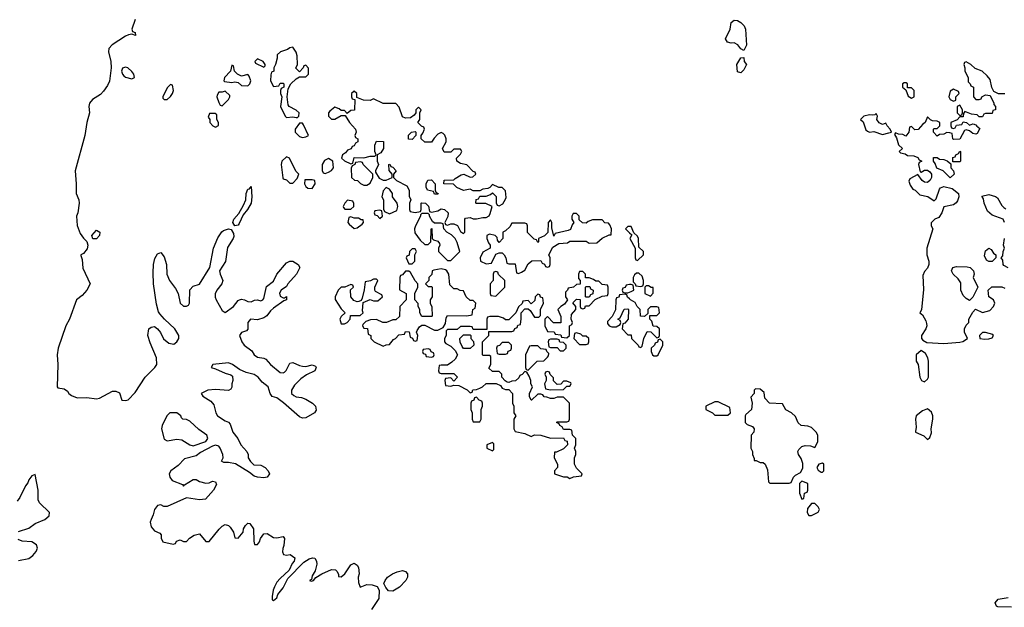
# Model space of a CAD drawing. Header units: inches. Extents: x 2601469 to 2753575, y 449403 to 582909.
# Tile 278 of 350: x 2696214 to 2702326, y 516243 to 519888. Entities that reach past the tile are written whole.
import ezdxf

# ---------------------------------------------------------------- set-up
doc = ezdxf.new("R2010")
doc.units = ezdxf.units.IN
doc.header["$MEASUREMENT"] = 0
doc.layers.add('C6591', color=7, linetype='Continuous')
doc.layers.add('C7501', color=7, linetype='Continuous')

msp = doc.modelspace()

# ---------------------------------------------------------------- linework, layer by layer
at = {"layer": 'C6591', "color": 4}
for points, elevation in [([(2696930.2, 519889.8), (2696910.6, 519830), (2696914.8, 519814.8), (2696931.3, 519810), (2696932, 519790), (2696910, 519798), (2696890, 519795.1), (2696870, 519786), (2696788.3, 519731.7), (2696768, 519710), (2696765.6, 519690), (2696779.3, 519630), (2696783, 519590), (2696772.5, 519507.5), (2696759.8, 519480.2), (2696735, 519445), (2696715.8, 519424.2), (2696666.9, 519393.1), (2696647.6, 519370), (2696644.1, 519350), (2696646.5, 519310), (2696631.1, 519250), (2696619.2, 519170), (2696557.6, 518950), (2696565.7, 518870), (2696564.9, 518810), (2696581, 518770), (2696584, 518750), (2696574.8, 518690), (2696566.8, 518670), (2696571.6, 518611.6), (2696590, 518562), (2696610, 518532), (2696631.3, 518511.3), (2696638, 518490), (2696634, 518466), (2696610, 518438), (2696594, 518430), (2696594, 518426), (2696601, 518401), (2696606.2, 518346.2), (2696651, 518250), (2696630.6, 518209.4), (2696602, 518178), (2696566.8, 518150), (2696523.8, 518030), (2696500.3, 517990), (2696453.8, 517850), (2696446.7, 517810), (2696450.4, 517749.6), (2696446, 517610), (2696450, 517604.7), (2696490, 517598), (2696510, 517584.7), (2696518.8, 517570), (2696536.1, 517556.1), (2696570, 517542.4), (2696630, 517545.5), (2696690, 517535.8), (2696710, 517540.4), (2696790, 517584.7), (2696810, 517584.7), (2696833.7, 517573.7), (2696848.2, 517528.2), (2696870, 517525.5), (2696888, 517530), (2696930, 517576), (2696992.7, 517670), (2697053.2, 517730), (2697065.2, 517750), (2697062.7, 517790), (2697023.3, 517883.3), (2697009.4, 517930), (2697015.3, 517970), (2697030, 517981), (2697050, 517986), (2697070, 517971), (2697088.5, 517948.5), (2697107.8, 517907.7), (2697140.6, 517880.6), (2697170, 517875.5), (2697190, 517890.8), (2697202, 517910), (2697202.9, 517930), (2697176.3, 517970), (2697112.3, 518030), (2697084.5, 518064.5), (2697076.6, 518076.6), (2697063, 518123), (2697044, 518250), (2697042.7, 518317.3), (2697044, 518370), (2697052.5, 518407.5), (2697070, 518436), (2697090, 518444.7), (2697110, 518418), (2697124.9, 518370), (2697127.7, 518310), (2697144, 518270), (2697181.1, 518221.1), (2697198, 518190), (2697211.3, 518130), (2697230, 518111.3), (2697250, 518111.3), (2697262, 518118), (2697268.7, 518130), (2697270, 518212), (2697290, 518236), (2697330, 518247.3), (2697394, 518350), (2697416.2, 518470), (2697444.2, 518535.8), (2697467.9, 518572.1), (2697479.7, 518580.3), (2697510.9, 518590.9), (2697527.3, 518587.3), (2697542, 518562), (2697542.8, 518542.8), (2697539.1, 518530), (2697504.4, 518475.6), (2697492.7, 518387.3), (2697454, 518330), (2697458, 518310), (2697475.8, 518270), (2697468.8, 518250), (2697437, 518210), (2697427.5, 518187.5), (2697427.4, 518167.4), (2697433.4, 518150), (2697470, 518084.7), (2697490, 518070.8), (2697541.2, 518110), (2697570, 518146), (2697578, 518150), (2697590, 518154), (2697610, 518150.7), (2697630, 518140.7), (2697650, 518137.3), (2697671.8, 518148.2), (2697690, 518150.4), (2697710, 518144.4), (2697724, 518150), (2697730, 518158), (2697747, 518233), (2697790, 518266), (2697809.6, 518310), (2697870, 518381), (2697890, 518391), (2697910, 518390.8), (2697942.8, 518370), (2697953.4, 518350), (2697932.7, 518310), (2697879.3, 518250), (2697870, 518233.2), (2697838, 518210), (2697827.3, 518192.7), (2697830, 518174), (2697850, 518162), (2697858, 518162), (2697870, 518172), (2697871.3, 518150), (2697854.8, 518145.2), (2697790, 518099.5), (2697770, 518082), (2697748.1, 518051.9), (2697730, 518038.9), (2697690, 518025.6), (2697646, 518030), (2697630.6, 518010), (2697630, 517968), (2697621, 517959), (2697590, 517948), (2697578, 517930), (2697594, 517890), (2697608, 517870), (2697654.4, 517834.4), (2697670.4, 517810), (2697690, 517795.3), (2697729, 517789), (2697741.5, 517781.5), (2697770, 517748.4), (2697830, 517700.4), (2697850, 517697.1), (2697858.3, 517701.7), (2697868, 517712), (2697890, 517757.3), (2697910, 517760.7), (2697950, 517742), (2697970, 517738), (2697990, 517736.3), (2698030, 517746.8), (2698050, 517738), (2698054, 517730), (2698046, 517710), (2697994.4, 517685.6), (2697959.9, 517660.1), (2697919.3, 517620.7), (2697900.5, 517590), (2697901.6, 517570), (2697916.2, 517556.2), (2697930, 517548.5), (2697963.9, 517543.9), (2697990, 517534.9), (2698031.3, 517510), (2698051, 517490), (2698054.4, 517465.6), (2698044.7, 517450), (2697990, 517419.3), (2697970, 517417.2), (2697950, 517424), (2697852.2, 517512.2), (2697810, 517542), (2697782, 517550), (2697769.2, 517569.2), (2697757.2, 517610), (2697718.9, 517638.9), (2697694.5, 517670), (2697670, 517687), (2697620.2, 517700.2), (2697578, 517718), (2697535.3, 517750), (2697510, 517759.3), (2697414, 517750), (2697402, 517730), (2697430, 517722.8), (2697490, 517694.8), (2697525.4, 517685.4), (2697536, 517676), (2697538, 517650), (2697531.3, 517630), (2697531.1, 517608.9), (2697524.7, 517595.3), (2697510, 517588.7), (2697430, 517595.1), (2697382, 517590), (2697341, 517570), (2697350, 517552), (2697401.1, 517521.1), (2697419.3, 517499.3), (2697431, 517450), (2697442.8, 517430), (2697490, 517398.8), (2697510.8, 517390.8), (2697519.8, 517379.8), (2697536.3, 517330), (2697567.3, 517290), (2697586.8, 517250), (2697624.7, 517210), (2697632, 517190), (2697632, 517170), (2697647.1, 517147.1), (2697667.7, 517127.7), (2697710, 517124), (2697738, 517110), (2697756, 517090), (2697764.7, 517070), (2697750, 517049.2), (2697730, 517046), (2697689.5, 517049.5), (2697670, 517056), (2697640.1, 517080.1), (2697552.9, 517132.9), (2697510, 517142), (2697480.4, 517140.4), (2697466, 517150), (2697478, 517170), (2697475.3, 517190), (2697459, 517230), (2697450, 517242), (2697430, 517248.7), (2697410, 517242), (2697336.9, 517203.1), (2697310, 517182), (2697236.9, 517163.1), (2697198, 517122), (2697152, 517090), (2697141, 517070), (2697146.8, 517050), (2697161, 517030), (2697224.7, 517004.7), (2697230, 516994), (2697236.4, 517003.6), (2697290, 517036), (2697310, 517036), (2697330, 517024), (2697370, 517014), (2697390, 517016), (2697410, 517024.7), (2697430, 517022), (2697435.3, 517004.7), (2697418, 516970), (2697367.3, 516912.7), (2697330.9, 516909.1), (2697250, 516921.2), (2697130, 516869), (2697109.2, 516869.2), (2697090, 516879), (2697070, 516874), (2697051.3, 516850), (2697043.4, 516816.6), (2697030, 516788), (2697024.9, 516770), (2697030, 516742), (2697050, 516718), (2697083.6, 516703.6), (2697091.6, 516691.6), (2697092.7, 516672.7), (2697102, 516650), (2697166, 516634), (2697182, 516638), (2697187.3, 516652.7), (2697210, 516662), (2697230, 516652), (2697250, 516652), (2697268.7, 516671.3), (2697298, 516690), (2697330, 516698), (2697370, 516651.3), (2697390, 516651.3), (2697452, 516728), (2697470, 516746), (2697490, 516756), (2697510, 516751), (2697519.8, 516739.8), (2697541, 516710), (2697550, 516674), (2697570, 516672), (2697602, 516710), (2697604, 516730), (2697615.3, 516750), (2697630, 516764.7), (2697642, 516762), (2697664.7, 516730), (2697667.1, 516652.9), (2697672.7, 516632.7), (2697690, 516632), (2697702, 516650), (2697708, 516670), (2697730, 516698), (2697750, 516701), (2697790, 516676), (2697810, 516674.8), (2697850, 516682), (2697858, 516670), (2697853.4, 516626.6), (2697846.8, 516606.8), (2697846, 516586), (2697851.3, 516571.3), (2697870, 516566), (2697894, 516570), (2697922, 516550), (2697918, 516530), (2697904.9, 516515.1), (2697886.4, 516473.6), (2697830, 516422), (2697810, 516399), (2697794.8, 516370), (2697786.8, 516350), (2697781, 516310), (2697782, 516290), (2697790, 516284.7), (2697810, 516302), (2697817.2, 516322.8), (2697850, 516362.8), (2697878, 516422), (2697978, 516522), (2698010, 516544), (2698030.7, 516550.7), (2698046.8, 516546.8), (2698057.3, 516530), (2698058.8, 516510), (2698047.3, 516470), (2698030, 516438), (2698024.7, 516415.3), (2698014, 516410), (2698025.4, 516405.4), (2698038, 516410), (2698052.9, 516427.1), (2698089.3, 516450.7), (2698150, 516478), (2698175.3, 516475.3), (2698185.4, 516465.4), (2698194, 516446), (2698194, 516434), (2698210, 516432), (2698233.2, 516450), (2698270, 516506.8), (2698290, 516516), (2698310, 516504.7), (2698316.3, 516490), (2698320.7, 516450), (2698316, 516430), (2698316.9, 516396.9), (2698327.1, 516367.1), (2698370, 516384), (2698402.8, 516382.8), (2698432.8, 516372.8), (2698446, 516350), (2698442.5, 516297.5), (2698398, 516230)], 4), ([(2700000, 518606), (2699990, 518606), (2699974, 518590), (2700000, 518566.6)], 8), ([(2700000, 518244.8), (2699978, 518242), (2699972.7, 518227.3), (2699958, 518222), (2699954, 518210), (2699958, 518198), (2699970, 518194), (2699990, 518194), (2700000, 518198)], 8), ([(2700000, 518155.6), (2699987.3, 518167.3), (2699982, 518182), (2699970, 518186), (2699938, 518182), (2699932.7, 518167.3), (2699918, 518162), (2699914, 518150), (2699912, 518088), (2699892.7, 518047.3), (2699863.6, 518016.4), (2699863.6, 518003.6), (2699874, 517990), (2699890, 517982), (2699916.4, 517983.6), (2699942, 517998), (2699946, 518010), (2699942, 518022), (2699926, 518030), (2699942, 518038), (2699967.3, 518092.7), (2699990, 518094), (2699994, 518090), (2699992, 518030), (2699970, 518006), (2699958, 518002), (2699954, 517970), (2699990, 517934), (2700000, 517934)], 8), ([(2696207.5, 516712.5), (2696270, 516734.8), (2696310, 516762.8), (2696370, 516786.8), (2696397.2, 516810), (2696399, 516830), (2696337.2, 516890), (2696329, 516910), (2696328.7, 516970), (2696310, 517066), (2696290, 517058), (2696270, 517034), (2696264.9, 517015.1), (2696250, 516996), (2696215.9, 516924.1), (2696198, 516902)], 4), ([(2696207.6, 516532.4), (2696270, 516544.9), (2696295.6, 516564.4), (2696316, 516590), (2696325.2, 516610), (2696319, 516630), (2696290, 516649.3), (2696230, 516652.7), (2696203.7, 516663.7)], 4)]:
    msp.add_lwpolyline(points, dxfattribs=dict(at, elevation=elevation))
for points, elevation in [([(2697910, 519718), (2697890, 519714), (2697876, 519704), (2697834, 519690), (2697812, 519670), (2697812, 519650), (2697802, 519610), (2697792, 519590), (2697791.6, 519568.4), (2697778, 519562), (2697772.7, 519547.3), (2697772, 519510), (2697790, 519474), (2697822, 519478), (2697830, 519494), (2697850, 519494), (2697854, 519490), (2697854, 519470), (2697838, 519462), (2697834, 519450), (2697834, 519430), (2697842, 519410), (2697834, 519350), (2697862, 519290), (2697870, 519282), (2697910, 519286), (2697930, 519282), (2697938, 519282), (2697946, 519290), (2697948, 519310), (2697930, 519328), (2697886, 519350), (2697880.4, 519360.4), (2697875.3, 519410), (2697880.4, 519459.6), (2697898, 519490), (2697930, 519522), (2697950, 519534), (2697990, 519534), (2698006, 519550), (2698007.3, 519587.3), (2697990, 519606), (2697978, 519602), (2697974, 519590), (2697950, 519566), (2697927.3, 519587.3), (2697938, 519610), (2697936.4, 519663.6), (2697930, 519686)], 8), ([(2697690, 519646), (2697674, 519630), (2697678, 519618), (2697730, 519594), (2697738, 519602), (2697738, 519610), (2697726, 519630)], 8), ([(2696870, 519594), (2696851.6, 519588.4), (2696846, 519570), (2696851.3, 519550), (2696859.8, 519539.8), (2696870, 519531.3), (2696910, 519522), (2696926, 519530), (2696922, 519550), (2696910, 519568), (2696886, 519590)], 8), ([(2697530, 519606), (2697522.8, 519570), (2697484.7, 519530), (2697482, 519510), (2697485.4, 519505.4), (2697530, 519498), (2697550, 519502), (2697570, 519498), (2697590, 519481), (2697630, 519478), (2697642, 519490), (2697648.7, 519510), (2697639, 519539), (2697630, 519548), (2697590, 519539), (2697566, 519550), (2697548, 519570), (2697542, 519602)], 8), ([(2697150, 519486), (2697130, 519466), (2697102, 519410), (2697102, 519402), (2697110, 519394), (2697130, 519394), (2697150, 519412), (2697162, 519430), (2697168, 519450), (2697162, 519482)], 8), ([(2697490, 519446), (2697470, 519438), (2697450, 519438), (2697439.6, 519420.4), (2697438, 519410), (2697450, 519374), (2697458, 519358), (2697470, 519354), (2697510, 519394), (2697518, 519410), (2697518, 519418)], 8), ([(2698290, 519446), (2698274, 519430), (2698274, 519410), (2698278, 519398), (2698294, 519394), (2698292.7, 519327.3), (2698270, 519326), (2698246, 519306), (2698230, 519326), (2698210, 519326), (2698196.4, 519336.4), (2698170, 519346), (2698139.6, 519320.4), (2698132, 519310), (2698132, 519290), (2698150, 519272), (2698170, 519272), (2698210, 519294), (2698234, 519294), (2698262, 519250), (2698298, 519210), (2698302, 519190), (2698294, 519170), (2698298, 519158), (2698314, 519150), (2698314, 519130), (2698298, 519122), (2698290, 519106), (2698278, 519102), (2698272.7, 519087.3), (2698250, 519078), (2698237.3, 519062.7), (2698218, 519050), (2698212, 519030), (2698230, 519012), (2698270, 518994), (2698282, 518998), (2698290, 519034), (2698350, 519031.3), (2698390, 519042), (2698418, 519042), (2698426, 519050), (2698418, 519070), (2698418, 519110), (2698430, 519134), (2698472.7, 519132.7), (2698471.6, 519088.4), (2698456.9, 519063.1), (2698434, 519050), (2698434, 519010), (2698442, 518990), (2698422, 518950), (2698422, 518942), (2698445.4, 518905.4), (2698470, 518892), (2698490, 518892), (2698526, 518910), (2698526, 518930), (2698507.3, 518952.7), (2698506, 518990), (2698512.7, 518992.7), (2698518, 518978), (2698530, 518974), (2698552, 518950), (2698534, 518930), (2698534, 518910), (2698554, 518890), (2698616.9, 518856.9), (2698632, 518830), (2698632.7, 518792.7), (2698642, 518770), (2698634, 518750), (2698634, 518710), (2698638, 518698), (2698670, 518692), (2698702, 518698), (2698706, 518710), (2698706, 518750), (2698710, 518752), (2698734, 518750), (2698751.6, 518731.6), (2698758, 518698), (2698770, 518694), (2698810, 518702), (2698830, 518714), (2698851.6, 518711.6), (2698874, 518690), (2698871.6, 518668.4), (2698854, 518630), (2698858, 518618), (2698870, 518614), (2698890, 518622), (2698910, 518622), (2698931.3, 518611.3), (2698950, 518574), (2698970, 518562), (2698978, 518570), (2698978, 518650), (2698982, 518658), (2699010, 518662), (2699030, 518652), (2699050, 518652), (2699090, 518662), (2699110, 518662), (2699128.4, 518671.6), (2699134.6, 518685.4), (2699146, 518730), (2699107.3, 518747.3), (2699050, 518748), (2699046, 518750), (2699047.3, 518772.7), (2699062, 518778), (2699070, 518794), (2699110, 518794), (2699136.4, 518803.6), (2699150, 518814), (2699171.6, 518791.6), (2699172.7, 518752.7), (2699178, 518738), (2699190, 518734), (2699214, 518746), (2699230, 518774), (2699234, 518786), (2699230, 518826), (2699210, 518848), (2699188, 518848), (2699150, 518866), (2699132.7, 518847.3), (2699119.6, 518840.4), (2699090, 518838), (2699070, 518826), (2699030, 518826), (2699010, 518838), (2698970, 518828), (2698927.3, 518847.3), (2698907.3, 518867.3), (2698846, 518870), (2698850, 518892), (2698910, 518894), (2698916.4, 518903.6), (2698953.6, 518926.4), (2698971, 518931), (2699010, 518912), (2699027.3, 518912.7), (2699046, 518930), (2699042, 518942), (2699030, 518946), (2698990, 518988), (2698950, 518995.3), (2698928, 519010), (2698926, 519030), (2698950, 519054), (2698958, 519070), (2698950, 519086), (2698910, 519086), (2698890, 519066), (2698850, 519066), (2698846, 519070), (2698838, 519090), (2698862, 519130), (2698862, 519150), (2698852.9, 519172.9), (2698843.1, 519183.1), (2698830, 519188.7), (2698810, 519178), (2698786.4, 519153.6), (2698770, 519128), (2698728.9, 519128.9), (2698706, 519150), (2698706, 519170), (2698716.4, 519183.6), (2698726, 519210), (2698722, 519222), (2698707.3, 519227.3), (2698686, 519250), (2698698, 519270), (2698698, 519310), (2698706, 519330), (2698690, 519346), (2698674, 519330), (2698674, 519310), (2698663.6, 519296.4), (2698639.6, 519280.4), (2698610, 519278), (2698590, 519286), (2698570, 519346), (2698550, 519368), (2698470, 519368), (2698410, 519398), (2698390, 519388), (2698348.4, 519388.4), (2698306, 519406), (2698306, 519430)], 8), ([(2697427.3, 519307.3), (2697392.7, 519307.3), (2697384.7, 519284.7), (2697394, 519270), (2697394, 519250), (2697414, 519230), (2697430, 519222), (2697447.3, 519232.7), (2697448, 519250), (2697438, 519270), (2697438, 519298)], 8), ([(2697970, 519246), (2697950, 519246), (2697924.7, 519210), (2697924.7, 519190), (2697950, 519164.7), (2697970, 519158), (2697990, 519162), (2698006, 519170), (2697976.4, 519236.4)], 8), ([(2698650, 519146), (2698627.3, 519147.3), (2698628.4, 519171.6), (2698646, 519190), (2698670, 519194), (2698674, 519190), (2698674, 519170)], 8), ([(2697870, 519038), (2697841, 519010), (2697838, 518990), (2697847.3, 518907.3), (2697850, 518902), (2697870, 518894), (2697890, 518874), (2697910, 518874), (2697936.4, 518903.6), (2697946, 518930), (2697928.4, 518948.4), (2697888.4, 519028.4)], 8), ([(2698130, 519028), (2698105.4, 519014.6), (2698092, 518990), (2698092.7, 518952.7), (2698098, 518938), (2698110, 518934), (2698130, 518942), (2698150, 518952), (2698162, 518970), (2698158, 519010)], 8), ([(2698330, 519006), (2698298, 519002), (2698294, 518990), (2698278, 518982), (2698272.7, 518967.3), (2698274, 518910), (2698292, 518892), (2698310.9, 518890.9), (2698330, 518872), (2698350, 518862), (2698370, 518862), (2698390, 518874), (2698406, 518910), (2698406, 518930), (2698346, 518990), (2698342, 519002)], 8), ([(2697550, 518608.7), (2697537.2, 518630), (2697543.7, 518650), (2697574.8, 518685.2), (2697602.7, 518737.3), (2697618, 518770), (2697620.7, 518810), (2697630, 518836), (2697640.4, 518839.6), (2697650, 518854), (2697655.3, 518790), (2697650.4, 518750), (2697627.3, 518710), (2697602, 518678), (2697576.7, 518623.3), (2697570, 518614)], 4), ([(2698030, 518895.3), (2697984.7, 518895.3), (2697982, 518870), (2697990, 518854), (2698003.6, 518843.6), (2698030, 518842), (2698048, 518870), (2698046, 518890)], 8), ([(2698490, 518848), (2698470, 518826), (2698462, 518790), (2698472, 518770), (2698472, 518712), (2698478, 518698), (2698510, 518684.7), (2698554.6, 518705.4), (2698562, 518730), (2698558, 518750), (2698528, 518790), (2698528, 518810), (2698510, 518838)], 8), ([(2698790, 518806), (2698782, 518822), (2698746, 518830), (2698738, 518850), (2698738, 518870), (2698747.3, 518892.7), (2698770, 518894), (2698794, 518870), (2698794, 518830), (2698798, 518818), (2698812, 518810), (2698810, 518806)], 8), ([(2698250, 518768), (2698232, 518750), (2698222, 518730), (2698223.6, 518723.6), (2698232.7, 518712.7), (2698270, 518712), (2698288, 518730), (2698287.3, 518747.3), (2698282, 518762)], 8), ([(2698270, 518666), (2698258, 518662), (2698252, 518630), (2698259.6, 518619.6), (2698290, 518592), (2698310, 518598), (2698340.4, 518619.6), (2698348, 518630), (2698346, 518646), (2698334, 518646), (2698316.4, 518656.4), (2698290, 518658)], 8), ([(2698450, 518706), (2698418, 518702), (2698414, 518690), (2698418, 518678), (2698432.7, 518672.7), (2698450, 518654), (2698466, 518670), (2698462, 518702)], 8), ([(2698750, 518686), (2698710, 518686), (2698702, 518678), (2698702, 518670), (2698671, 518610), (2698664.7, 518590), (2698666, 518566), (2698699.6, 518519.6), (2698730, 518494), (2698750, 518494), (2698766, 518510), (2698767.3, 518587.3), (2698772.7, 518592.7), (2698774, 518530), (2698782, 518522), (2698810, 518514), (2698819.6, 518499.6), (2698822, 518490), (2698814, 518470), (2698814, 518450), (2698870, 518394), (2698890, 518394), (2698946, 518450), (2698930, 518506), (2698918, 518530), (2698894.6, 518554.6), (2698866, 518570), (2698846, 518590), (2698842, 518622), (2698830, 518626), (2698790, 518626), (2698776.4, 518636.4), (2698758, 518670), (2698758, 518678)], 8), ([(2699670, 518686), (2699650, 518686), (2699642, 518670), (2699642, 518650), (2699654, 518630), (2699643.6, 518616.4), (2699632.7, 518587.3), (2699619.6, 518580.4), (2699538, 518562), (2699530, 518546), (2699516.4, 518596.4), (2699518, 518630), (2699510, 518646), (2699494, 518630), (2699492.7, 518567.3), (2699472.7, 518547.3), (2699434, 518530), (2699434, 518510), (2699430, 518506), (2699422, 518522), (2699407.3, 518527.3), (2699367.3, 518567.3), (2699366, 518610), (2699362, 518622), (2699350, 518626), (2699270, 518626), (2699256.9, 518603.1), (2699230, 518578), (2699214, 518570), (2699214, 518530), (2699190, 518506), (2699180.4, 518520.4), (2699178, 518538), (2699166, 518550), (2699130, 518558), (2699114, 518550), (2699114, 518530), (2699123.6, 518503.6), (2699134, 518490), (2699134, 518470), (2699090, 518446), (2699072, 518410), (2699074, 518390), (2699110, 518374), (2699142, 518378), (2699170, 518434), (2699190, 518442), (2699210, 518442), (2699222, 518430), (2699232, 518410), (2699238, 518378), (2699250, 518374), (2699290, 518374), (2699298, 518318), (2699310, 518314), (2699330, 518322), (2699350, 518334), (2699370, 518374), (2699392.7, 518392.7), (2699450, 518394), (2699458, 518378), (2699472.7, 518372.7), (2699478, 518358), (2699490, 518354), (2699502, 518358), (2699506, 518370), (2699506, 518410), (2699498, 518430), (2699523.1, 518476.9), (2699560.4, 518499.6), (2699615.3, 518504.7), (2699630, 518514), (2699730, 518514), (2699750, 518502), (2699796.4, 518503.6), (2699830, 518532), (2699874, 518554), (2699886, 518554), (2699888, 518590), (2699876.4, 518616.4), (2699870, 518626), (2699847.3, 518627.3), (2699830, 518646), (2699770, 518646), (2699743.6, 518636.4), (2699730, 518626), (2699708.4, 518628.4), (2699687.3, 518647.3), (2699686, 518670)], 8), ([(2696668.9, 518528.9), (2696662, 518550), (2696690, 518582), (2696710.8, 518570), (2696710.5, 518549.5), (2696690, 518529)], 4), ([(2698670, 518466), (2698650, 518466), (2698634, 518450), (2698632.7, 518427.3), (2698618, 518422), (2698614, 518410), (2698630, 518374), (2698650, 518374), (2698666, 518390), (2698666, 518430), (2698678, 518450)], 8), ([(2698830, 518342), (2698785.4, 518334.6), (2698774, 518330), (2698771.6, 518308.4), (2698754, 518290), (2698754, 518270), (2698734, 518250), (2698750, 518234), (2698770, 518234), (2698774, 518230), (2698774, 518170), (2698762, 518150), (2698762, 518130), (2698772.7, 518107.3), (2698774, 518050), (2698770, 518046), (2698710, 518046), (2698698, 518070), (2698698, 518090), (2698688.4, 518108.4), (2698687.3, 518127.3), (2698666, 518150), (2698666, 518190), (2698686, 518230), (2698686, 518250), (2698668.4, 518268.4), (2698640.4, 518320.4), (2698630, 518328), (2698610, 518328), (2698590, 518306), (2698578, 518302), (2698574, 518290), (2698572.7, 518212.7), (2698614, 518190), (2698614, 518150), (2698574, 518110), (2698572.7, 518047.3), (2698550, 518026), (2698530, 518026), (2698491.1, 518008.9), (2698468.9, 518008.9), (2698430, 518028), (2698392.7, 518027.3), (2698363.6, 518016.4), (2698343.6, 517996.4), (2698342, 517990), (2698350, 517974), (2698372.7, 517972.7), (2698378, 517938), (2698394, 517930), (2698394, 517910), (2698414, 517890), (2698470, 517862), (2698488.4, 517871.6), (2698510, 517874), (2698535.3, 517904.7), (2698546, 517910), (2698567.3, 517932.7), (2698602, 517938), (2698610, 517954), (2698632.7, 517952.7), (2698638, 517918), (2698652.7, 517912.7), (2698658, 517898), (2698670, 517894), (2698682, 517898), (2698686, 517930), (2698678, 517950), (2698680.4, 517959.6), (2698696.4, 517983.6), (2698710, 517994), (2698730, 517994), (2698790, 517962), (2698810, 517962), (2698842, 517978), (2698856.4, 518003.6), (2698860.4, 518039.6), (2698870, 518054), (2698990, 518052), (2699022, 518058), (2699026, 518090), (2699042, 518098), (2699046, 518130), (2699030, 518146), (2699010, 518146), (2698986, 518170), (2698970, 518206), (2698948.4, 518208.4), (2698930, 518218), (2698910, 518218), (2698884, 518244), (2698878, 518310), (2698866, 518330), (2698856.4, 518336.4)], 8), ([(2699170, 518326), (2699158, 518322), (2699154, 518310), (2699154, 518270), (2699134, 518250), (2699134, 518190), (2699138, 518178), (2699170, 518174), (2699226, 518230), (2699226, 518270), (2699187.3, 518307.3), (2699182, 518322)], 8), ([(2699710, 518326), (2699690, 518326), (2699682, 518310), (2699683.6, 518283.6), (2699694, 518270), (2699692.7, 518247.3), (2699670, 518246), (2699651.6, 518228.4), (2699618, 518222), (2699614, 518210), (2699602, 518198), (2699602, 518170), (2699614, 518150), (2699596.9, 518123.1), (2699574, 518110), (2699554, 518090), (2699572.7, 518047.3), (2699572.7, 518007.3), (2699528.4, 518008.4), (2699490, 518046), (2699474, 518030), (2699474, 517990), (2699490, 517954), (2699531.6, 517951.6), (2699538, 517938), (2699572.7, 517932.7), (2699578, 517918), (2699610, 517914), (2699626, 517930), (2699626, 517990), (2699642, 517998), (2699646, 518010), (2699638, 518030), (2699640.4, 518059.6), (2699666, 518090), (2699666, 518110), (2699647.3, 518132.7), (2699670, 518154), (2699692.7, 518152.7), (2699694, 518110), (2699698, 518098), (2699710, 518094), (2699722, 518098), (2699727.3, 518112.7), (2699750, 518114), (2699787.3, 518152.7), (2699830, 518174), (2699862, 518178), (2699866, 518190), (2699866, 518230), (2699862, 518242), (2699830, 518246), (2699810, 518266), (2699790, 518266), (2699776.4, 518276.4), (2699750, 518286), (2699727.3, 518287.3), (2699726, 518310)], 8), ([(2698430, 518278), (2698410, 518278), (2698391.6, 518268.4), (2698358, 518262), (2698352.7, 518212.7), (2698339.6, 518160.4), (2698334, 518146), (2698319.6, 518140.4), (2698310, 518138), (2698287.3, 518147.3), (2698268.9, 518168.9), (2698268, 518212), (2698286, 518230), (2698282, 518242), (2698270, 518246), (2698231.6, 518228.4), (2698210, 518228), (2698192, 518210), (2698172, 518170), (2698172.7, 518152.7), (2698210, 518094), (2698234, 518070), (2698210, 518046), (2698202, 518030), (2698210, 518002), (2698230, 518002), (2698246, 518010), (2698266, 518030), (2698267.3, 518052.7), (2698327.3, 518052.7), (2698346, 518070), (2698342, 518082), (2698346, 518134), (2698390, 518152), (2698410, 518144.7), (2698436.4, 518143.6), (2698466, 518170), (2698462, 518182), (2698422, 518202), (2698418, 518210), (2698418, 518230), (2698438, 518270)], 8), ([(2699730, 518166), (2699726, 518170), (2699726, 518230), (2699730, 518234), (2699752.7, 518232.7), (2699758, 518218), (2699774, 518210), (2699772.7, 518187.3), (2699758, 518182), (2699750, 518166)], 8), ([(2699430, 518186), (2699414, 518170), (2699412.7, 518147.3), (2699390, 518126), (2699370, 518146), (2699338, 518142), (2699332.7, 518127.3), (2699310, 518106), (2699294, 518070), (2699250, 518026), (2699230, 518026), (2699216.4, 518036.4), (2699187.3, 518047.3), (2699132.7, 518047.3), (2699118, 518042), (2699114, 518030), (2699114, 517966), (2699030, 517966), (2699022, 517982), (2699010, 517986), (2698950, 517986), (2698930, 517966), (2698870, 517966), (2698862, 517958), (2698862, 517930), (2698852, 517910), (2698852, 517890), (2698859.6, 517879.6), (2698890, 517862), (2698916.9, 517836.9), (2698932, 517810), (2698916.9, 517783.1), (2698896.9, 517763.1), (2698870, 517746), (2698830, 517746), (2698818, 517742), (2698814, 517710), (2698818, 517698), (2698830, 517694), (2698910, 517694), (2698932, 517670), (2698910, 517646), (2698890, 517666), (2698858, 517662), (2698854, 517650), (2698858, 517618), (2698890, 517614), (2698910, 517622), (2698939.6, 517619.6), (2698992, 517592), (2699010, 517574), (2699022, 517578), (2699027.3, 517592.7), (2699050, 517594), (2699070, 517602), (2699086, 517610), (2699110, 517632), (2699171.6, 517631.6), (2699198, 517618), (2699210, 517602), (2699230, 517594), (2699250, 517594), (2699274, 517570), (2699274, 517510), (2699282, 517490), (2699282, 517450), (2699294, 517430), (2699282, 517410), (2699282, 517350), (2699290, 517334), (2699350, 517322), (2699390, 517302), (2699410, 517312), (2699448.4, 517311.6), (2699510, 517292), (2699590, 517294), (2699598, 517278), (2699612.7, 517272.7), (2699614, 517250), (2699590, 517226), (2699546, 517206), (2699534, 517206), (2699532, 517170), (2699552, 517130), (2699552, 517110), (2699534, 517090), (2699534, 517070), (2699590, 517052), (2699611.6, 517051.6), (2699630, 517042), (2699652.7, 517052.7), (2699702, 517058), (2699706, 517070), (2699670, 517106), (2699658, 517130), (2699658, 517170), (2699666, 517190), (2699666, 517210), (2699658, 517230), (2699666, 517250), (2699666, 517290), (2699646, 517310), (2699642, 517342), (2699630, 517346), (2699590, 517346), (2699582, 517362), (2699566, 517370), (2699562, 517382), (2699546, 517390), (2699550, 517394), (2699610, 517394), (2699622, 517398), (2699626, 517410), (2699626, 517510), (2699590, 517546), (2699550, 517546), (2699530, 517538), (2699510, 517538), (2699487.3, 517547.3), (2699470, 517548), (2699462, 517562), (2699450, 517566), (2699430, 517566), (2699391.6, 517528.4), (2699388.4, 517528.4), (2699378, 517550), (2699378, 517570), (2699398, 517610), (2699386, 517630), (2699386, 517650), (2699376.4, 517676.4), (2699362, 517702), (2699350, 517706), (2699332.7, 517687.3), (2699318, 517682), (2699312.7, 517667.3), (2699292.7, 517647.3), (2699270, 517646), (2699250, 517638), (2699240.4, 517640.4), (2699227.3, 517647.3), (2699206, 517670), (2699206, 517690), (2699190, 517706), (2699150, 517706), (2699127.3, 517727.3), (2699138, 517750), (2699138, 517798), (2699130, 517806), (2699090, 517806), (2699086, 517810), (2699086, 517890), (2699126, 517930), (2699126, 517954), (2699270, 517954), (2699282, 517958), (2699287.3, 517972.7), (2699302, 517978), (2699307.3, 517992.7), (2699322, 517998), (2699327.3, 518032.7), (2699326, 518070), (2699350, 518094), (2699370, 518094), (2699383.6, 518083.6), (2699410, 518042), (2699436.4, 518043.6), (2699447.3, 518052.7), (2699448, 518090), (2699466, 518130), (2699462, 518162), (2699447.3, 518167.3), (2699442, 518182)], 8), ([(2698970, 517848), (2698960.4, 517860.4), (2698948.4, 517888.4), (2698946, 517910), (2698970, 517934), (2699010, 517934), (2699014, 517930), (2699014, 517910), (2699031.6, 517891.6), (2699034, 517870), (2699010, 517848)], 8), ([(2699670, 517946), (2699658, 517942), (2699654, 517910), (2699690, 517874), (2699730, 517874), (2699742, 517878), (2699746, 517890), (2699746, 517910), (2699730, 517926), (2699710, 517926), (2699696.4, 517936.4)], 8), ([(2699250, 517886), (2699210, 517886), (2699192.7, 517867.3), (2699178, 517862), (2699174, 517850), (2699178, 517818), (2699190, 517814), (2699230, 517814), (2699242, 517818), (2699247.3, 517832.7), (2699262, 517838), (2699266, 517850), (2699266, 517870)], 8), ([(2699430, 517866), (2699390, 517866), (2699378, 517862), (2699354, 517810), (2699354, 517730), (2699358, 517718), (2699370, 517714), (2699426, 517770), (2699467.3, 517772.7), (2699490, 517794), (2699496.4, 517803.6), (2699498, 517818), (2699486, 517830), (2699482, 517842), (2699450, 517846)], 8), ([(2699550, 517906), (2699510, 517906), (2699498, 517902), (2699494, 517890), (2699498, 517858), (2699510, 517854), (2699550, 517854), (2699570, 517834), (2699590, 517834), (2699606, 517850), (2699606, 517870), (2699590, 517886), (2699567.3, 517887.3), (2699562, 517902)], 8), ([(2698750, 517846), (2698718, 517842), (2698714, 517830), (2698718, 517818), (2698732.7, 517812.7), (2698738, 517798), (2698770, 517794), (2698782, 517798), (2698786, 517810), (2698782, 517822), (2698767.3, 517827.3), (2698762, 517842)], 8), ([(2699490, 517706), (2699478, 517702), (2699474, 517690), (2699482, 517670), (2699482, 517650), (2699472, 517630), (2699478, 517598), (2699510, 517592), (2699590, 517594), (2699610, 517614), (2699630, 517614), (2699638, 517630), (2699634.6, 517634.6), (2699610, 517646), (2699590, 517646), (2699572.7, 517627.3), (2699550, 517626), (2699528.4, 517648.4), (2699527.3, 517667.3), (2699507.3, 517687.3), (2699502, 517702)], 8), ([(2699050, 517546), (2699038, 517542), (2699032.7, 517527.3), (2699018, 517522), (2699014, 517510), (2699014, 517470), (2699022, 517450), (2699022, 517410), (2699030, 517394), (2699070, 517394), (2699078, 517410), (2699078, 517470), (2699086, 517490), (2699086, 517510), (2699082, 517522), (2699067.3, 517527.3)], 8), ([(2697146, 517450), (2697127.3, 517430), (2697098.8, 517370), (2697094.8, 517350), (2697110, 517286), (2697130, 517276), (2697190, 517286.8), (2697221, 517281), (2697270, 517251.3), (2697290, 517244.7), (2697370, 517272), (2697382, 517290), (2697375.3, 517310), (2697325.2, 517345.2), (2697270, 517397.2), (2697250, 517408.7), (2697226, 517410), (2697218, 517418), (2697215.3, 517430), (2697190, 517448.7)], 4), ([(2699150, 517266), (2699114, 517250), (2699114, 517230), (2699150, 517214), (2699158, 517222), (2699158, 517258)], 8), ([(2698530, 516342.7), (2698504.1, 516344.1), (2698486.3, 516366.3), (2698475.3, 516390), (2698482, 516410), (2698498, 516430), (2698528, 516450), (2698557.5, 516462.5), (2698590, 516470.6), (2698610, 516464), (2698620.5, 516450), (2698620.5, 516430), (2698610.4, 516409.6), (2698572.3, 516367.7)], 4)]:
    msp.add_lwpolyline(points, close=True, dxfattribs=dict(at, elevation=elevation))
at = {"layer": 'C7501', "color": 4}
for points, elevation in [([(2700710, 519698), (2700690, 519708), (2700672.7, 519732.7), (2700650, 519744), (2700630, 519742.7), (2700608, 519750), (2700595.3, 519770), (2700623.7, 519830), (2700630, 519872), (2700650, 519886), (2700670, 519882.8), (2700690.6, 519870.6), (2700710.5, 519850.5), (2700718.8, 519830), (2700726, 519730)], 4), ([(2700690, 519558), (2700670, 519566), (2700665.2, 519610), (2700690, 519652), (2700710, 519654), (2700711.3, 519630), (2700724.7, 519610), (2700710, 519578)], 4), ([(2701716.4, 519496.4), (2701703.6, 519496.4), (2701694, 519490), (2701694, 519470), (2701714, 519454), (2701730, 519414), (2701750, 519402), (2701766, 519410), (2701766, 519450), (2701750, 519466), (2701726, 519466), (2701726, 519490)], 8), ([(2702010, 519458), (2701990, 519446), (2701982, 519410), (2701990, 519394), (2702010, 519382), (2702026, 519390), (2702026, 519410), (2702046, 519430), (2702042, 519442)], 8), ([(2702050, 519358), (2702034, 519350), (2702034, 519310), (2702050, 519294), (2702062, 519298), (2702066, 519310), (2702066, 519330)], 8), ([(2701530, 519306), (2701522, 519298), (2701510, 519295.3), (2701490, 519297.2), (2701454, 519290), (2701434, 519270), (2701450, 519254), (2701466, 519206), (2701476.9, 519196.9), (2701490, 519191.3), (2701515.3, 519195.3), (2701570, 519176), (2701610, 519187.3), (2701626, 519190), (2701618, 519210), (2701598, 519230), (2701590, 519246), (2701570, 519238), (2701550, 519248), (2701535.3, 519270), (2701538, 519290)], 8), ([(2701990, 518908), (2701946, 518950), (2701907.3, 518967.3), (2701896.4, 518996.4), (2701886, 519010), (2701887.3, 519032.7), (2701910, 519034), (2701923.6, 519023.6), (2701950, 519022), (2701972, 519012), (2701994, 518994), (2701994, 518970), (2702011.6, 518951.6), (2702014, 518930)], 8), ([(2702006, 519006), (2702007.3, 519032.7), (2702022, 519038), (2702026, 519050), (2702042, 519058), (2702050, 519072), (2702054, 519070), (2702054, 519010), (2702050, 519006)], 8), ([(2702250, 518388), (2702230, 518388.7), (2702216.4, 518396.4), (2702204, 518424), (2702210, 518454), (2702230, 518472), (2702243.6, 518463.6), (2702259.6, 518439.6), (2702274, 518430), (2702274, 518410)], 8), ([(2702110, 518146), (2702090, 518158), (2702070, 518178), (2702055.3, 518210), (2702056.4, 518256.4), (2702040.4, 518280.4), (2702008, 518310), (2701998, 518330), (2702006, 518350), (2702030, 518358), (2702095.3, 518355.3), (2702114, 518350), (2702134, 518330), (2702138, 518310), (2702132, 518290), (2702162, 518230), (2702130, 518166)], 8), ([(2700056.4, 518316.4), (2700043.6, 518316.4), (2700030, 518306), (2700022, 518290), (2700022, 518262), (2700034, 518250), (2700038, 518238), (2700070, 518234), (2700082, 518238), (2700086, 518250), (2700086, 518270), (2700078, 518298)], 8), ([(2700102, 518238), (2700094, 518230), (2700094, 518190), (2700130, 518174), (2700147.3, 518192.7), (2700146, 518226), (2700134, 518226), (2700116.4, 518236.4)], 8), ([(2702210, 517948), (2702190, 517948), (2702172, 517930), (2702174, 517910), (2702205.5, 517905.5), (2702230, 517908), (2702250, 517914), (2702258, 517930), (2702254.6, 517934.6)], 8), ([(2700190, 517906), (2700178, 517902), (2700172.7, 517887.3), (2700158, 517882), (2700154, 517870), (2700134, 517850), (2700134, 517830), (2700142, 517810), (2700150, 517802), (2700170, 517802), (2700178, 517810), (2700206, 517870), (2700206, 517890)], 8), ([(2701810, 517835.3), (2701778, 517810), (2701778, 517770), (2701791, 517750), (2701802, 517670), (2701812, 517650), (2701830, 517641), (2701850, 517658), (2701856, 517670), (2701855.1, 517770), (2701851.5, 517791.5), (2701837.6, 517817.6)], 8), ([(2700782, 517598), (2700774, 517590), (2700774, 517570), (2700752.7, 517547.3), (2700761, 517510), (2700756, 517470), (2700721, 517439), (2700718, 517430), (2700718, 517390), (2700730, 517378), (2700763.6, 517363.6), (2700774, 517350), (2700771.6, 517328.4), (2700754, 517310), (2700752, 517230), (2700762, 517210), (2700762, 517190), (2700774, 517166), (2700774, 517154), (2700786, 517154), (2700810, 517142), (2700830, 517142), (2700842, 517130), (2700855.3, 517095.3), (2700862, 517022), (2700870, 517014), (2700990, 517014), (2701002, 517018), (2701018, 517050), (2701030, 517062), (2701060.4, 517079.6), (2701074.6, 517105.4), (2701074.6, 517134.6), (2701065.2, 517165.2), (2701049.2, 517190), (2701045.2, 517210), (2701050, 517222), (2701070, 517241), (2701090, 517246), (2701123.6, 517243.6), (2701150, 517234), (2701168, 517270), (2701168, 517310), (2701158, 517330), (2701130, 517358), (2701107.3, 517367.3), (2701066, 517370), (2701047.3, 517387.3), (2701030, 517426), (2701006, 517450), (2700968.9, 517468.9), (2700950, 517506), (2700869.1, 517509.1), (2700840.4, 517540.4), (2700834.6, 517574.6), (2700810, 517595.3)], 8), ([(2700550, 517518), (2700530, 517518), (2700474, 517490), (2700474, 517470), (2700514, 517450), (2700530, 517434), (2700610, 517434), (2700626, 517450), (2700622, 517482)], 8), ([(2701850, 517474), (2701817.3, 517462.7), (2701778, 517430), (2701774.8, 517410), (2701778.8, 517361.2), (2701774, 517334), (2701774, 517330), (2701826, 517306), (2701850, 517284.7), (2701863.1, 517296.9), (2701873.8, 517326.2), (2701872.3, 517350), (2701882.9, 517410), (2701882.9, 517430), (2701873.6, 517453.6)], 8), ([(2701198, 517138), (2701174, 517130), (2701162, 517110), (2701170, 517094), (2701190, 517082), (2701198, 517082), (2701206, 517090), (2701206, 517130)], 8), ([(2701070, 517026), (2701054, 517010), (2701054, 516950), (2701070, 516914), (2701082, 516918), (2701086, 516950), (2701102, 516958), (2701106, 516970), (2701106, 517010)], 8), ([(2701150, 516886), (2701130, 516886), (2701103.6, 516856.4), (2701102, 516830), (2701112.7, 516812.7), (2701130, 516812), (2701150, 516822), (2701170, 516834), (2701178, 516850), (2701170, 516866)], 8)]:
    msp.add_lwpolyline(points, close=True, dxfattribs=dict(at, elevation=elevation))
for points, elevation in [([(2702330, 519428.7), (2702289, 519429), (2702262, 519442), (2702248.4, 519468.4), (2702238, 519518), (2702220.4, 519540.4), (2702188.9, 519568.9), (2702145.2, 519585.2), (2702118, 519610), (2702090, 519626), (2702078, 519622), (2702074, 519610), (2702082, 519590), (2702082, 519570), (2702102, 519530), (2702102, 519502), (2702114, 519490), (2702118, 519478), (2702134, 519470), (2702134, 519410), (2702150, 519394), (2702170, 519394), (2702182, 519398), (2702186, 519410), (2702210, 519422), (2702238, 519418), (2702262, 519370), (2702262, 519362), (2702272, 519350), (2702272, 519330), (2702254, 519326), (2702250, 519306), (2702210, 519306), (2702198, 519302), (2702190, 519286), (2702170, 519286), (2702158, 519298), (2702123.1, 519303.1), (2702082, 519318), (2702072.7, 519307.3), (2702070, 519286), (2702050, 519286), (2702032.7, 519267.3), (2701994, 519250), (2701994, 519230), (2701998, 519218), (2702010, 519214), (2702022, 519218), (2702030, 519234), (2702062, 519238), (2702070, 519254), (2702091.6, 519251.6), (2702110, 519234), (2702130, 519242), (2702139.6, 519239.6), (2702154, 519234), (2702154, 519230), (2702174, 519214), (2702156.9, 519183.1), (2702150, 519178), (2702130, 519182), (2702110, 519198), (2702090, 519206), (2702078, 519202), (2702050, 519148), (2702010, 519146), (2702006, 519150), (2702002, 519182), (2701987.3, 519187.3), (2701970, 519188), (2701950, 519178), (2701923.6, 519176.4), (2701910, 519166), (2701886, 519190), (2701886, 519210), (2701890, 519214), (2701910, 519214), (2701926, 519230), (2701926, 519250), (2701910, 519258), (2701880.4, 519260.4), (2701867.3, 519267.3), (2701850, 519286), (2701834, 519250), (2701819.6, 519240.4), (2701792, 519208), (2701770, 519206), (2701750, 519226), (2701738, 519222), (2701734, 519190), (2701714, 519166), (2701696.4, 519176.4), (2701670, 519178), (2701650, 519186), (2701644.7, 519175.3), (2701656, 519156), (2701670, 519112), (2701694, 519090), (2701674, 519070), (2701682, 519062), (2701710, 519056), (2701726, 519046), (2701764.7, 519044.7), (2701790, 519034), (2701798, 519018), (2701814, 519010), (2701798, 519002), (2701794, 518990), (2701804.7, 518944.7), (2701810, 518942), (2701830, 518954), (2701850, 518954), (2701864.7, 518944.7), (2701874, 518930), (2701874, 518910), (2701866.4, 518893.6), (2701850, 518879), (2701830, 518881.2), (2701815.3, 518890), (2701790, 518928), (2701739.6, 518900.4), (2701732.7, 518887.3), (2701742, 518862), (2701758, 518838), (2701772, 518830), (2701801, 518801), (2701850.6, 518790.6), (2701890, 518764.7), (2701902, 518778), (2701923.7, 518836.3), (2701930, 518844.7), (2701950, 518854), (2702002, 518842), (2702041, 518810), (2702044, 518790), (2702036.3, 518763.7), (2702027.9, 518752.1), (2702010, 518739), (2701951.6, 518728.4), (2701938, 518690), (2701918.8, 518661.2), (2701894, 518650), (2701872.7, 518627.3), (2701872, 518610), (2701882, 518590), (2701846, 518470), (2701846, 518430), (2701858, 518390), (2701858, 518370), (2701850, 518346), (2701830, 518326), (2701819.6, 518300.4), (2701825.4, 518214.6), (2701812, 518088), (2701802, 518070), (2701818, 518058), (2701839.6, 518019.6), (2701843.6, 518003.6), (2701844.7, 517990), (2701838, 517970), (2701812, 517930), (2701812, 517910), (2701819.6, 517899.6), (2701846, 517886), (2701950, 517879.1), (2702050, 517887.3), (2702069.1, 517890.9), (2702098, 517910), (2702078, 517950), (2702078, 517970), (2702090, 517994), (2702106, 518010), (2702106, 518030), (2702130, 518074), (2702147.3, 518092.7), (2702190, 518072), (2702235.3, 518084.7), (2702258, 518110), (2702268, 518130), (2702258, 518150), (2702229.1, 518169.1), (2702226, 518210), (2702248.9, 518231.1), (2702310, 518232), (2702330, 518222)], 8), ([(2702328, 518630), (2702318, 518650), (2702250, 518676), (2702221, 518701), (2702200.9, 518750), (2702196.5, 518776.5), (2702186, 518794), (2702230, 518804), (2702271.3, 518791.3), (2702282.8, 518782.8), (2702310, 518734.8), (2702322.8, 518722.8), (2702335.9, 518715.9)], 8), ([(2700000, 518566.6), (2700014, 518554), (2700002, 518530), (2700034, 518470), (2700034, 518410), (2700038, 518398), (2700050, 518394), (2700086, 518430), (2700086, 518450), (2700058, 518478), (2700055.3, 518530), (2700050, 518546), (2700026, 518566), (2700010, 518606), (2700000, 518606)], 8), ([(2702350, 518348), (2702323.1, 518363.1), (2702318, 518370), (2702316.4, 518396.4), (2702306, 518410), (2702316.4, 518423.6), (2702318, 518450), (2702328, 518470), (2702322, 518490), (2702328, 518530)], 8), ([(2700000, 518198), (2700010, 518202), (2700026, 518210), (2700022, 518242), (2700010, 518246), (2700000, 518244.8)], 8), ([(2700000, 517934), (2700010, 517934), (2700012, 517910), (2700054, 517870), (2700058, 517858), (2700070, 517854), (2700078, 517862), (2700088.9, 517911.1), (2700110, 517954), (2700132.7, 517952.7), (2700170, 517914), (2700182, 517918), (2700186, 517930), (2700186, 517970), (2700170, 517986), (2700147.3, 517987.3), (2700138, 518018), (2700126, 518030), (2700126, 518054), (2700170, 518054), (2700186, 518070), (2700182, 518102), (2700170, 518106), (2700130, 518106), (2700114, 518090), (2700114, 518066), (2700092, 518048), (2700068.4, 518048.4), (2700066, 518090), (2700046, 518110), (2700034.6, 518134.6), (2700006, 518150), (2700000, 518155.6)], 8), ([(2702370, 516243.7), (2702286.6, 516246.6), (2702278, 516250), (2702268.7, 516270), (2702287.5, 516292.5), (2702350, 516303.8)], 4)]:
    msp.add_lwpolyline(points, dxfattribs=dict(at, elevation=elevation))

doc.saveas('drawing.dxf')
